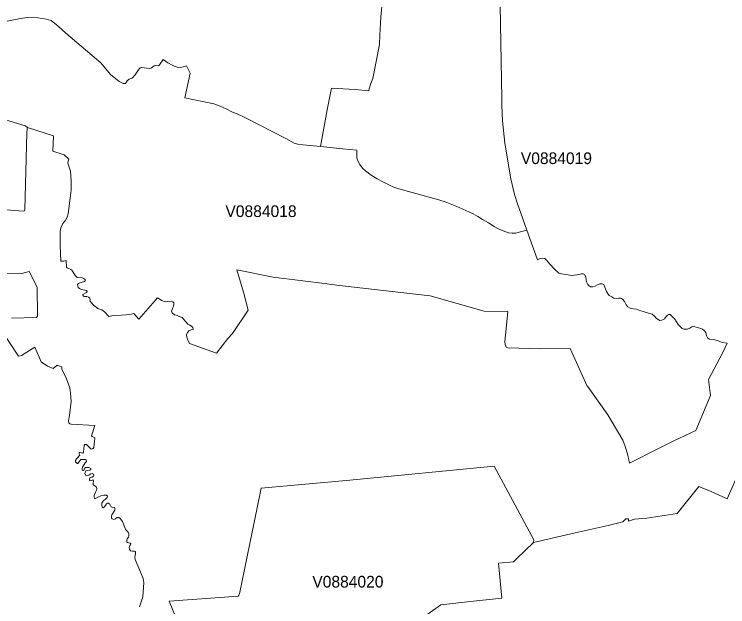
# Model space of a CAD drawing. Extents: x 369010 to 735936, y 6377141 to 6616555.
# Drawn here: x 520385 to 526500, y 6503671 to 6508749 of the extents above; entities that cross this region are included whole.
import ezdxf
from ezdxf.enums import TextEntityAlignment as Align

# ---------------------------------------------------------------- set-up
doc = ezdxf.new("R2010")
doc.units = 0
doc.header["$LTSCALE"] = 40
doc.layers.add('3', color=7, linetype='Continuous', lineweight=13)
doc.layers.add('4', color=7, linetype='Continuous')

msp = doc.modelspace()

# ---------------------------------------------------------------- linework, layer by layer
at = {"layer": '3'}
for points in [[(520194.47, 6508665.03), (520437.1, 6508711.7), (520496.51, 6508721.96), (520549.97, 6508722.79), (520661.85, 6508707.89), (520700.91, 6508695.15), (520761.15, 6508645.83), (520826.53, 6508588.07), (521128.07, 6508333.52), (521209.5, 6508233.89), (521283.32, 6508172.82), (521318.9, 6508154.12), (521339.26, 6508156.6), (521352, 6508178.78), (521368.22, 6508194), (521396.19, 6508201.62), (521422.18, 6508230.25), (521454.45, 6508281.22), (521462.89, 6508289.67), (521475.63, 6508293.14), (521544.32, 6508284.53), (521560.37, 6508289.67), (521582.55, 6508306.71), (521595.13, 6508308.37), (521620.61, 6508306.71), (521630.88, 6508314.33), (521661, 6508361.99), (521700.88, 6508334.02), (521743.42, 6508311.02), (521780.66, 6508295.79), (521811.28, 6508292.31), (521860.26, 6508308.2), (521892.37, 6508242.83), (521848.02, 6508033.3), (522094.45, 6507981.66), (522148.74, 6507961.14), (522199.55, 6507939.13), (522253.83, 6507909.34), (522293.88, 6507894.61), (522366.87, 6507860.68), (522712.94, 6507683.09), (522783.11, 6507644.7), (522814.56, 6507634.6), (522857.76, 6507629.47), (523009.03, 6507616.4), (523067.12, 6507928.7), (523103.2, 6508114.56), (523307.76, 6508102.65), (523423.28, 6508092.05), (523426.59, 6508109.76), (523440.99, 6508156.6), (523458.7, 6508197.65), (523514.31, 6508489.93), (523516.79, 6508568.37), (523526.23, 6508722.95), (523541.29, 6508880.18)], [(523541.29, 6508880.18), (523526.23, 6508722.95), (523516.79, 6508568.37), (523514.31, 6508489.93), (523458.7, 6508197.65), (523440.99, 6508156.6), (523426.59, 6508109.76), (523423.28, 6508092.05), (523307.76, 6508102.65), (523103.2, 6508114.56), (523067.12, 6507928.7), (523009.03, 6507616.4), (523200.18, 6507595.54), (523322.16, 6507583.29), (523321.33, 6507519.58), (523328.12, 6507492.43), (523345.99, 6507461.81), (523368.83, 6507430.53), (523395.15, 6507405.87), (523443.48, 6507369.79), (523495.28, 6507338.51), (523549.56, 6507309.55), (523601.37, 6507283.24), (523638.6, 6507268.01), (523679.32, 6507253.44), (524022.41, 6507159.6), (524077.52, 6507140.07), (524176.82, 6507102.67), (524280.26, 6507056), (524318.33, 6507037.96), (524358.22, 6507015.95), (524398.1, 6506990.46), (524448.08, 6506960.67), (524498.07, 6506929.39), (524533.82, 6506909.86), (524575.36, 6506891.98), (524620.37, 6506876.59), (524652.32, 6506871.96), (524681.28, 6506872.79), (524776.94, 6506897.28), (524743.68, 6506994.6), (524697.5, 6507124.85), (524673.17, 6507203.46), (524640.24, 6507337.69), (524588.1, 6507643.37), (524568.9, 6507835.69), (524563.77, 6507970.74), (524562.78, 6508027.67), (524548.55, 6508824.24)], [(524548.55, 6508824.24), (524562.78, 6508027.67), (524563.77, 6507970.74), (524568.9, 6507835.69), (524588.1, 6507643.37), (524640.24, 6507337.69), (524673.17, 6507203.46), (524697.5, 6507124.85), (524743.68, 6506994.6), (524776.94, 6506897.28)], [(521595.13, 6508308.37), (521582.55, 6508306.71), (521560.37, 6508289.67), (521544.32, 6508284.53), (521475.63, 6508293.14), (521462.89, 6508289.67), (521454.45, 6508281.22), (521422.18, 6508230.25), (521396.19, 6508201.62), (521368.22, 6508194), (521352, 6508178.78), (521339.26, 6508156.6), (521318.9, 6508154.12), (521283.32, 6508172.82), (521209.5, 6508233.89), (521128.07, 6508333.52), (520826.53, 6508588.07), (520761.15, 6508645.83), (520700.91, 6508695.15), (520661.85, 6508707.89), (520549.97, 6508722.79), (520496.51, 6508721.96), (520437.1, 6508711.7), (520194.47, 6508665.03)], [(525902.04, 6506131.66), (525888.47, 6506142.75), (525871.58, 6506162.28), (525852.88, 6506178.33), (525820.61, 6506185.94), (525745.97, 6506209.78), (525718.66, 6506220.04), (525691.52, 6506223.35), (525663.55, 6506231.13), (525642.36, 6506241.22), (525627.96, 6506258.27), (525613.56, 6506287.07), (525597.51, 6506305.77), (525583.77, 6506314.21), (525565.24, 6506316.03), (525544.88, 6506312.55), (525524.52, 6506314.21), (525504.99, 6506326.13), (525482.98, 6506338.04), (525470.24, 6506358.4), (525461.63, 6506373.79), (525447.23, 6506411.2), (525437.14, 6506433.21), (525420.92, 6506439.17), (525404.04, 6506438.34), (525384.01, 6506430.72), (525364.48, 6506419.64), (525344.12, 6506412.02), (525324.59, 6506412.85), (525309.37, 6506423.11), (525300.93, 6506431.55), (525289.84, 6506454.56), (525286.53, 6506470.61), (525282.23, 6506498.75), (525271.14, 6506518.28), (525261.04, 6506525.06), (525246.64, 6506525.06), (525210.07, 6506516.46), (525157.6, 6506508.84), (525132.11, 6506514.8), (525106.63, 6506517.45), (525074.85, 6506523.74), (525052.01, 6506529.7), (525013.78, 6506564.62), (524974.72, 6506606.99), (524946.75, 6506641.08), (524931.52, 6506654.65), (524913.65, 6506657.13), (524893.29, 6506654.65), (524869.62, 6506645.22), (524776.94, 6506897.28), (524681.28, 6506872.79), (524652.32, 6506871.96), (524620.37, 6506876.59), (524575.36, 6506891.98), (524533.82, 6506909.86), (524498.07, 6506929.39), (524448.08, 6506960.67), (524398.1, 6506990.46), (524358.22, 6507015.95), (524318.33, 6507037.96), (524280.26, 6507056), (524176.82, 6507102.67), (524077.52, 6507140.07), (524022.41, 6507159.6), (523679.32, 6507253.44), (523638.6, 6507268.01), (523601.37, 6507283.24), (523549.56, 6507309.55), (523495.28, 6507338.51), (523443.48, 6507369.79), (523395.15, 6507405.87), (523368.83, 6507430.53), (523345.99, 6507461.81), (523328.12, 6507492.43), (523321.33, 6507519.58), (523322.16, 6507583.29), (523200.18, 6507595.54), (523009.03, 6507616.4), (522857.76, 6507629.47), (522814.56, 6507634.6), (522783.11, 6507644.7), (522712.94, 6507683.09), (522366.87, 6507860.68), (522293.88, 6507894.61), (522253.83, 6507909.34), (522199.55, 6507939.13), (522148.74, 6507961.14), (522094.45, 6507981.66), (521848.02, 6508033.3), (521892.37, 6508242.83), (521860.26, 6508308.2), (521811.28, 6508292.31), (521780.66, 6508295.79), (521743.42, 6508311.02), (521700.88, 6508334.02), (521661, 6508361.99), (521630.88, 6508314.33), (521620.61, 6508306.71), (521595.13, 6508308.37)], [(520175.93, 6507884.18), (520479.13, 6507792.16), (520499.49, 6507778.75), (520722.42, 6507706.93), (520714.65, 6507575.02), (520812.96, 6507543.57), (520851.52, 6507506.34), (520846.39, 6507489.29), (520843.74, 6507472.24), (520866.74, 6507404.38), (520873.36, 6507317.16), (520872.54, 6507239.87), (520863.27, 6507172.84), (520847.38, 6507039.45), (520838.94, 6507008.83), (520821.06, 6506977.38), (520800.71, 6506956.2), (520784.65, 6506918.8), (520779.52, 6506890.83), (520777.7, 6506855.9), (520779.36, 6506765.87), (520783.5, 6506631.65), (520806.5, 6506631.65), (520830.17, 6506638.93), (520833.48, 6506582), (520838.61, 6506574.38), (520869.06, 6506561.64), (520879.32, 6506555.68), (520908.95, 6506508.18), (520920.04, 6506495.44), (520925.17, 6506492.13), (520967.87, 6506490.31), (520982.27, 6506485.34), (520992.53, 6506476.73), (520993.35, 6506464.82), (520987.4, 6506458.03), (520978.96, 6506454.72), (520945.85, 6506447.94), (520934.77, 6506441.15), (520927.15, 6506432.55), (520928.81, 6506418.97), (520932.28, 6506407.22), (520943.21, 6506398.62), (520961.08, 6506390.18), (521003.45, 6506381.74), (521008.58, 6506371.47), (521005.27, 6506363.03), (520973.82, 6506346.81), (520971.34, 6506340.86), (520978.13, 6506333.24), (520988.22, 6506329.93), (521006.93, 6506328.94), (521021.32, 6506323.97), (521031.42, 6506314.54), (521035.72, 6506301.8), (521032.41, 6506291.7), (521065.35, 6506255.79), (521100.1, 6506226), (521136.68, 6506215.9), (521157.04, 6506198.85), (521195.93, 6506158.14)], [(520281.69, 6507074.2), (520462.25, 6507061.46), (520472.51, 6507063.12), (520475.82, 6507073.38), (520491.88, 6507732.25), (520495.19, 6507765.35), (520499.49, 6507778.75), (520479.13, 6507792.16), (520175.93, 6507884.18)], [(520872.54, 6507239.87), (520873.36, 6507317.16), (520866.74, 6507404.38), (520843.74, 6507472.24), (520846.39, 6507489.29), (520851.52, 6507506.34), (520812.96, 6507543.57), (520714.65, 6507575.02), (520722.42, 6507706.93), (520499.49, 6507778.75), (520495.19, 6507765.35), (520491.88, 6507732.25), (520475.82, 6507073.38), (520472.51, 6507063.12), (520462.25, 6507061.46), (520281.69, 6507074.2)], [(524589.76, 6505941.99), (524613.59, 6506200.18), (524413.33, 6506203.65), (523948.43, 6506334.73), (523271.02, 6506412.35), (523100.05, 6506431.88), (523065.3, 6506437.84), (522604.2, 6506496.26), (522292.89, 6506559.65), (522348.17, 6506368), (522389.22, 6506213.25), (522253.83, 6506012.33), (522216.59, 6505968.97), (522118.95, 6505844.01), (521886.25, 6505927.1), (521868.37, 6505962.84), (521862.42, 6505981.55), (521861.59, 6506001.9), (521868.37, 6506020.61), (521879.63, 6506034.34), (521900.81, 6506045.43), (521918.69, 6506047.09), (521915.21, 6506064.13), (521904.12, 6506075.06), (521889.72, 6506085.32), (521872.02, 6506092.1), (521824.52, 6506149.86), (521790.59, 6506160.13), (521787.11, 6506166.08), (521758.31, 6506173.7), (521738.78, 6506188.92), (521732, 6506203.32), (521737.13, 6506219.54), (521743.09, 6506234.77), (521750.7, 6506245.86), (521752.69, 6506262.08), (521751.86, 6506276.64), (521742.59, 6506285.08), (521729.85, 6506288.56), (521700.88, 6506287.56), (521678.87, 6506285.08), (521668.78, 6506286.74), (521648.42, 6506297), (521613.5, 6506319.01), (521453.79, 6506135.3), (521409.76, 6506184.45), (521390.23, 6506179.32), (521344.39, 6506173.37), (521301.19, 6506169.06), (521232.51, 6506165.75), (521195.93, 6506158.14), (521157.04, 6506198.85), (521136.68, 6506215.9), (521100.1, 6506226), (521065.35, 6506255.79), (521032.41, 6506291.7), (521035.72, 6506301.8), (521031.42, 6506314.54), (521021.32, 6506323.97), (521006.93, 6506328.94), (520988.22, 6506329.93), (520978.13, 6506333.24), (520971.34, 6506340.86), (520973.82, 6506346.81), (521005.27, 6506363.03), (521008.58, 6506371.47), (521003.45, 6506381.74), (520961.08, 6506390.18), (520943.21, 6506398.62), (520932.28, 6506407.22), (520928.81, 6506418.97), (520927.15, 6506432.55), (520934.77, 6506441.15), (520945.85, 6506447.94), (520978.96, 6506454.72), (520987.4, 6506458.03), (520993.35, 6506464.82), (520992.53, 6506476.73), (520982.27, 6506485.34), (520967.87, 6506490.31), (520925.17, 6506492.13), (520920.04, 6506495.44), (520908.95, 6506508.18), (520879.32, 6506555.68), (520869.06, 6506561.64), (520838.61, 6506574.38), (520833.48, 6506582), (520830.17, 6506638.93), (520806.5, 6506631.65), (520783.5, 6506631.65), (520779.36, 6506765.87), (520777.7, 6506855.9), (520779.52, 6506890.83), (520784.65, 6506918.8), (520800.71, 6506956.2), (520821.06, 6506977.38), (520838.94, 6507008.83), (520847.38, 6507039.45), (520863.27, 6507172.84), (520872.54, 6507239.87)], [(524776.94, 6506897.28), (524869.62, 6506645.22), (524893.29, 6506654.65), (524913.65, 6506657.13), (524931.52, 6506654.65), (524946.75, 6506641.08), (524974.72, 6506606.99), (525013.78, 6506564.62), (525052.01, 6506529.7), (525074.85, 6506523.74), (525106.63, 6506517.45), (525132.11, 6506514.8), (525157.6, 6506508.84), (525210.07, 6506516.46), (525246.64, 6506525.06), (525261.04, 6506525.06), (525271.14, 6506518.28), (525282.23, 6506498.75), (525286.53, 6506470.61), (525289.84, 6506454.56), (525300.93, 6506431.55), (525309.37, 6506423.11), (525324.59, 6506412.85), (525344.12, 6506412.02), (525364.48, 6506419.64), (525384.01, 6506430.72), (525404.04, 6506438.34), (525420.92, 6506439.17), (525437.14, 6506433.21), (525447.23, 6506411.2), (525461.63, 6506373.79), (525470.24, 6506358.4), (525482.98, 6506338.04), (525504.99, 6506326.13), (525524.52, 6506314.21), (525544.88, 6506312.55), (525565.24, 6506316.03), (525583.77, 6506314.21), (525597.51, 6506305.77), (525613.56, 6506287.07), (525627.96, 6506258.27), (525642.36, 6506241.22), (525663.55, 6506231.13), (525691.52, 6506223.35), (525718.66, 6506220.04), (525745.97, 6506209.78), (525820.61, 6506185.94), (525852.88, 6506178.33), (525871.58, 6506162.28), (525888.47, 6506142.75), (525902.04, 6506131.66), (525917.26, 6506124.87), (525935.97, 6506125.7), (525956.32, 6506138.44), (525972.54, 6506157.15), (525984.29, 6506169.06), (525994.55, 6506175.02), (526006.47, 6506175.85), (526021.7, 6506162.28), (526045.36, 6506135.13), (526074.82, 6506091.11), (526096.17, 6506067.28), (526109.75, 6506054.53), (526123.32, 6506050.23), (526136.89, 6506048.58), (526155.42, 6506051.22), (526174.95, 6506058.84), (526192.83, 6506069.76), (526206.4, 6506074.06), (526260.68, 6506058.01), (526282.7, 6506050.23), (526298.92, 6506038.48), (526312.49, 6506021.43), (526318.45, 6505993.96), (526325.23, 6505976.09), (526343.93, 6505964.17), (526379.52, 6505960.86), (526426.19, 6505946.46), (526451.68, 6505937.03), (526494.87, 6505928.59), (526454.16, 6505842.85), (526333.67, 6505618.43), (526353.2, 6505480.07), (526226.92, 6505180.01), (526031.46, 6505089.81), (525904.85, 6505026.42), (525657.92, 6504900.81), (525640.21, 6504981.41), (525620.68, 6505043.47), (525599.5, 6505098.75), (525472.39, 6505314.4), (525297.78, 6505560.17), (525295.96, 6505562.66), (525149.66, 6505883.07), (524897.92, 6505881.09), (524614.42, 6505891.02), (524601.67, 6505896.15), (524596.54, 6505904.59), (524592.24, 6505918.16), (524589.76, 6505941.99)], [(521195.93, 6506158.14), (521232.51, 6506165.75), (521301.19, 6506169.06), (521344.39, 6506173.37), (521390.23, 6506179.32), (521409.76, 6506184.45), (521453.79, 6506135.3), (521613.5, 6506319.01), (521648.42, 6506297), (521668.78, 6506286.74), (521678.87, 6506285.08), (521700.88, 6506287.56), (521729.85, 6506288.56), (521742.59, 6506285.08), (521751.86, 6506276.64), (521752.69, 6506262.08), (521750.7, 6506245.86), (521743.09, 6506234.77), (521737.13, 6506219.54), (521732, 6506203.32), (521738.78, 6506188.92), (521758.31, 6506173.7), (521787.11, 6506166.08), (521790.59, 6506160.13), (521824.52, 6506149.86), (521872.02, 6506092.1), (521889.72, 6506085.32), (521904.12, 6506075.06), (521915.21, 6506064.13), (521918.69, 6506047.09), (521900.81, 6506045.43), (521879.63, 6506034.34), (521868.37, 6506020.61), (521861.59, 6506001.9), (521862.42, 6505981.55), (521868.37, 6505962.84), (521886.25, 6505927.1), (522118.95, 6505844.01), (522216.59, 6505968.97), (522253.83, 6506012.33), (522389.22, 6506213.25), (522348.17, 6506368), (522292.89, 6506559.65), (522604.2, 6506496.26), (523065.3, 6506437.84), (523100.05, 6506431.88), (523271.02, 6506412.35), (523948.43, 6506334.73), (524413.33, 6506203.65), (524613.59, 6506200.18), (524589.76, 6505941.99), (524592.24, 6505918.16), (524596.54, 6505904.59), (524601.67, 6505896.15), (524614.42, 6505891.02), (524897.92, 6505881.09), (525149.66, 6505883.07), (525295.96, 6505562.66), (525297.78, 6505560.17), (525472.39, 6505314.4), (525599.5, 6505098.75), (525620.68, 6505043.47), (525640.21, 6504981.41), (525657.92, 6504900.81), (525904.85, 6505026.42), (526031.46, 6505089.81), (526226.92, 6505180.01), (526353.2, 6505480.07), (526333.67, 6505618.43), (526454.16, 6505842.85), (526494.87, 6505928.59), (526451.68, 6505937.03), (526426.19, 6505946.46), (526379.52, 6505960.86), (526343.93, 6505964.17), (526325.23, 6505976.09), (526318.45, 6505993.96), (526312.49, 6506021.43), (526298.92, 6506038.48), (526282.7, 6506050.23), (526260.68, 6506058.01), (526206.4, 6506074.06), (526192.83, 6506069.76), (526174.95, 6506058.84), (526155.42, 6506051.22), (526136.89, 6506048.58), (526123.32, 6506050.23), (526109.75, 6506054.53), (526096.17, 6506067.28), (526074.82, 6506091.11), (526045.36, 6506135.13), (526021.7, 6506162.28), (526006.47, 6506175.85), (525994.55, 6506175.02), (525984.29, 6506169.06), (525972.54, 6506157.15), (525956.32, 6506138.44), (525935.97, 6506125.7), (525917.26, 6506124.87), (525902.04, 6506131.66)], [(520252.72, 6506528.54), (520451.16, 6506526.72), (520513.39, 6506544.43), (520580.42, 6506408.55), (520584.73, 6506161.78), (520574.46, 6506150.69), (520360.96, 6506145.06)], [(520360.96, 6506145.06), (520574.46, 6506150.69), (520584.73, 6506161.78), (520580.42, 6506408.55), (520513.39, 6506544.43), (520451.16, 6506526.72), (520252.72, 6506528.54)], [(520271.76, 6506044.93), (520421.87, 6505819.68), (520447.36, 6505824.81), (520560.06, 6505895.32), (520616.17, 6505768.54), (520669.63, 6505733.62), (520719.61, 6505711.61), (520748.57, 6505737.92), (520758.67, 6505737.1), (520793.43, 6505726.84), (520791.77, 6505708.13), (520832.15, 6505623.89), (520860.95, 6505547.43), (520865.59, 6505501.75), (520872.87, 6505429.43), (520858.8, 6505310.59), (520850.52, 6505263.26), (520851.35, 6505247.87), (520859.79, 6505239.43), (520871.71, 6505235.95), (521076.77, 6505225.52), (521046.98, 6505134.66), (521053.76, 6505131.19), (521075.94, 6505119.44), (521074.12, 6505106.69), (521071.64, 6505096.43), (521069.98, 6505060.02), (521065.85, 6505036.52), (521059.89, 6505028.08), (521053.1, 6505022.95), (521045.32, 6505021.29), (521004.61, 6505060.35), (520997, 6505062.83), (520989.38, 6505060.35), (520985.24, 6505052.74), (520979.29, 6504996.63), (520973.33, 6504988.19), (520961.41, 6504990.67), (520947.84, 6504995.8), (520941.06, 6504993.16), (520941.88, 6504981.41), (520947.01, 6504969.49), (520919.04, 6504939.7), (520909.61, 6504924.47), (520909.61, 6504914.21), (520922.85, 6504898.16), (520929.8, 6504898.16), (520936.42, 6504906.76), (520945.85, 6504921.16), (520955.95, 6504931.42), (520994.18, 6504933.91), (521001.8, 6504926.29), (521002.62, 6504916.03), (520992.53, 6504903.29), (520970.51, 6504865.88), (520967.04, 6504854.13), (520967.87, 6504842.22), (520974.65, 6504838.74), (520984.91, 6504845.53), (520989.05, 6504857.44), (520996.66, 6504864.23), (521006.1, 6504865.06), (521022.98, 6504864.23), (521040.03, 6504854.96), (521040.03, 6504846.35), (521032.41, 6504840.4), (520997.66, 6504835.43), (520989.05, 6504814.08), (520996.66, 6504799.68), (521009.41, 6504795.38), (521022.98, 6504797.2), (521040.03, 6504809.12), (521051.94, 6504812.43)], [(520974.65, 6504838.74), (520967.87, 6504842.22), (520967.04, 6504854.13), (520970.51, 6504865.88), (520992.53, 6504903.29), (521002.62, 6504916.03), (521001.8, 6504926.29), (520994.18, 6504933.91), (520955.95, 6504931.42), (520945.85, 6504921.16), (520936.42, 6504906.76), (520929.8, 6504898.16), (520922.85, 6504898.16), (520909.61, 6504914.21), (520909.61, 6504924.47), (520919.04, 6504939.7), (520947.01, 6504969.49), (520941.88, 6504981.41), (520941.06, 6504993.16), (520947.84, 6504995.8), (520961.41, 6504990.67), (520973.33, 6504988.19), (520979.29, 6504996.63), (520985.24, 6505052.74), (520989.38, 6505060.35), (520997, 6505062.83), (521004.61, 6505060.35), (521045.32, 6505021.29), (521053.1, 6505022.95), (521059.89, 6505028.08), (521065.85, 6505036.52), (521069.98, 6505060.02), (521071.64, 6505096.43), (521074.12, 6505106.69), (521075.94, 6505119.44), (521053.76, 6505131.19), (521046.98, 6505134.66), (521076.77, 6505225.52), (520871.71, 6505235.95), (520859.79, 6505239.43), (520851.35, 6505247.87), (520850.52, 6505263.26), (520858.8, 6505310.59), (520872.87, 6505429.43), (520865.59, 6505501.75), (520860.95, 6505547.43), (520832.15, 6505623.89), (520791.77, 6505708.13), (520793.43, 6505726.84), (520758.67, 6505737.1), (520748.57, 6505737.92), (520719.61, 6505711.61), (520669.63, 6505733.62), (520616.17, 6505768.54), (520560.06, 6505895.32), (520447.36, 6505824.81), (520421.87, 6505819.68), (520271.76, 6506044.93)], [(521487.22, 6503756.35), (521494, 6503879.48), (521488.87, 6503913.57), (521419.69, 6504076.76), (521418.04, 6504098.77), (521423, 6504125.25), (521423.83, 6504143.96), (521415.39, 6504147.27), (521398.34, 6504146.44), (521382.29, 6504150.74), (521373.68, 6504164.31), (521369.55, 6504179.54), (521371.2, 6504189.8), (521381.46, 6504200.72), (521383.94, 6504210.16), (521377.16, 6504216.94), (521355.15, 6504220.25), (521349.19, 6504228.03), (521349.19, 6504242.43), (521353.33, 6504251.7), (521362.76, 6504266.26), (521367.89, 6504279.83), (521367.89, 6504295.89), (521361.1, 6504309.46), (521346.54, 6504324.02), (521338.1, 6504334.95), (521313.11, 6504402.31), (521292.59, 6504426.31), (521279.84, 6504436.57), (521267.1, 6504436.57), (521252.7, 6504424.65), (521237.47, 6504419.52), (521224.73, 6504423), (521217.12, 6504429.78), (521217.12, 6504443.35), (521221.42, 6504459.41), (521247.57, 6504499.29), (521246.74, 6504512.04), (521244.26, 6504520.64), (521221.42, 6504523.13), (521214.63, 6504526.6), (521202.72, 6504551.1), (521195.6, 6504556.89), (521194.28, 6504558.05), (521184.68, 6504558.71), (521174.42, 6504551.59), (521165.64, 6504538.19), (521155.22, 6504523.13), (521145.78, 6504519.82), (521138.17, 6504526.6), (521134.53, 6504538.68), (521136.35, 6504558.21), (521145.62, 6504576.91), (521146.61, 6504577.74), (521163.49, 6504591.31), (521182.03, 6504608.36), (521183.85, 6504618.46), (521176.24, 6504626.07), (521152.4, 6504627.89), (521126.92, 6504622.76), (521100.6, 6504610.84), (521082.06, 6504598.93), (521071.8, 6504597.27), (521068.49, 6504609.19), (521070.98, 6504624.41), (521082.23, 6504653.05), (521088.85, 6504669.43), (521091.33, 6504682.17), (521089.68, 6504694.92), (521076.11, 6504706.83), (521070.15, 6504710.15), (521061.71, 6504719.58), (521060.71, 6504728.02), (521062.87, 6504750.36), (521058.73, 6504757.15), (521046.81, 6504752.18), (521036.55, 6504749.53), (521028.94, 6504758.14), (521029.77, 6504768.24), (521032.41, 6504776.84), (521049.29, 6504780.98), (521064.69, 6504788.59), (521068, 6504798.86), (521063.69, 6504807.3), (521051.94, 6504812.43), (521040.03, 6504809.12), (521022.98, 6504797.2), (521009.41, 6504795.38), (520996.66, 6504799.68), (520989.05, 6504814.08), (520997.66, 6504835.43), (521032.41, 6504840.4), (521040.03, 6504846.35), (521040.03, 6504854.96), (521022.98, 6504864.23), (521006.1, 6504865.06), (520996.66, 6504864.23), (520989.05, 6504857.44), (520984.91, 6504845.53), (520974.65, 6504838.74)], [(522005.58, 6502998.01), (521711.31, 6503719.77), (522302.99, 6503762.63), (522310.6, 6503770.25), (522316.56, 6503781.34), (522491.5, 6504643.61), (522502.25, 6504687.47), (523261.26, 6504755.99), (524497.24, 6504875.15), (524838.51, 6504243.42), (524835.7, 6504222.74), (525192.19, 6504304.83), (525474.21, 6504367.72), (525600.65, 6504398.5), (525627.3, 6504423.99), (525648.65, 6504424.82), (525647.82, 6504404.29), (525700.45, 6504420.84), (525804.89, 6504429.45), (526067.21, 6504470.33), (526252.24, 6504700.88), (526356.18, 6504657.51), (526494.05, 6504594.62), (526599.8, 6504835.76)], [(523776.14, 6503499.48), (524039.95, 6503685.84), (524321.14, 6503718.78), (524562.45, 6503743.44), (524534.15, 6504043.99), (524664.73, 6504055.08), (524692.7, 6504084.04), (524835.7, 6504222.74), (524838.51, 6504243.42), (524497.24, 6504875.15), (523261.26, 6504755.99), (522502.25, 6504687.47), (522491.5, 6504643.61), (522316.56, 6503781.34), (522310.6, 6503770.25), (522302.99, 6503762.63), (521711.31, 6503719.77), (522005.58, 6502998.01)], [(526599.8, 6504835.76), (526494.05, 6504594.62), (526356.18, 6504657.51), (526252.24, 6504700.88), (526067.21, 6504470.33), (525804.89, 6504429.45), (525700.45, 6504420.84), (525647.82, 6504404.29), (525648.65, 6504424.82), (525627.3, 6504423.99), (525600.65, 6504398.5), (525474.21, 6504367.72), (525192.19, 6504304.83), (524835.7, 6504222.74), (524692.7, 6504084.04), (524664.73, 6504055.08), (524534.15, 6504043.99), (524562.45, 6503743.44), (524321.14, 6503718.78), (524039.95, 6503685.84), (523776.14, 6503499.48)], [(521051.94, 6504812.43), (521063.69, 6504807.3), (521068, 6504798.86), (521064.69, 6504788.59), (521049.29, 6504780.98), (521032.41, 6504776.84), (521029.77, 6504768.24), (521028.94, 6504758.14), (521036.55, 6504749.53), (521046.81, 6504752.18), (521058.73, 6504757.15), (521062.87, 6504750.36), (521060.71, 6504728.02), (521061.71, 6504719.58), (521070.15, 6504710.15), (521076.11, 6504706.83), (521089.68, 6504694.92), (521091.33, 6504682.17), (521088.85, 6504669.43), (521082.23, 6504653.05), (521070.98, 6504624.41), (521068.49, 6504609.19), (521071.8, 6504597.27), (521082.06, 6504598.93), (521100.6, 6504610.84), (521126.92, 6504622.76), (521152.4, 6504627.89), (521176.24, 6504626.07), (521183.85, 6504618.46), (521182.03, 6504608.36), (521163.49, 6504591.31), (521146.61, 6504577.74), (521145.62, 6504576.91), (521136.35, 6504558.21), (521134.53, 6504538.68), (521138.17, 6504526.6), (521145.78, 6504519.82), (521155.22, 6504523.13), (521165.64, 6504538.19), (521174.42, 6504551.59), (521184.68, 6504558.71), (521194.28, 6504558.05), (521195.6, 6504556.89), (521202.72, 6504551.1), (521214.63, 6504526.6), (521221.42, 6504523.13), (521244.26, 6504520.64), (521246.74, 6504512.04), (521247.57, 6504499.29), (521221.42, 6504459.41), (521217.12, 6504443.35), (521217.12, 6504429.78), (521224.73, 6504423), (521237.47, 6504419.52), (521252.7, 6504424.65), (521267.1, 6504436.57), (521279.84, 6504436.57), (521292.59, 6504426.31), (521313.11, 6504402.31), (521338.1, 6504334.95), (521346.54, 6504324.02), (521361.1, 6504309.46), (521367.89, 6504295.89), (521367.89, 6504279.83), (521362.76, 6504266.26), (521353.33, 6504251.7), (521349.19, 6504242.43), (521349.19, 6504228.03), (521355.15, 6504220.25), (521377.16, 6504216.94), (521383.94, 6504210.16), (521381.46, 6504200.72), (521371.2, 6504189.8), (521369.55, 6504179.54), (521373.68, 6504164.31), (521382.29, 6504150.74), (521398.34, 6504146.44), (521415.39, 6504147.27), (521423.83, 6504143.96), (521423, 6504125.25), (521418.04, 6504098.77), (521419.69, 6504076.76), (521488.87, 6503913.57), (521494, 6503879.48), (521487.22, 6503756.35), (521457.1, 6503669.79)], [(521457.1, 6503669.79), (521487.22, 6503756.35)]]:
    msp.add_lwpolyline(points, dxfattribs=at)

# ---------------------------------------------------------------- texts
at = {"layer": '4'}
for s, p in [('V0884019', (525031.13, 6507464.94)), ('V0884018', (522499.47, 6507011.1)), ('V0884020', (523244.28, 6503835.53))]:
    msp.add_text(s, height=100, dxfattribs=at).set_placement(p, align=Align.CENTER)

doc.saveas('drawing.dxf')
